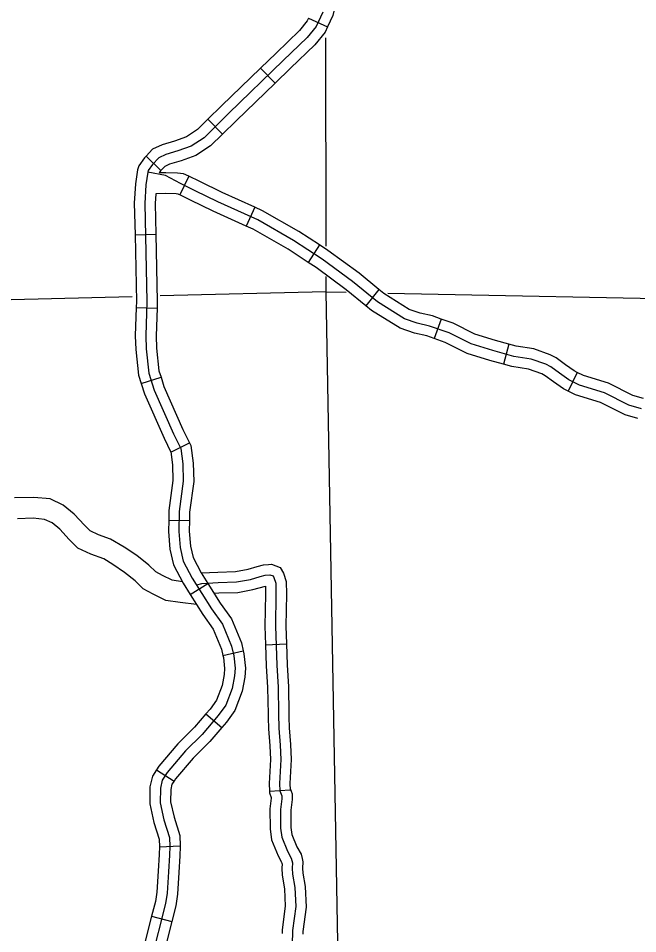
# Model space of a CAD drawing. Extents: x 1373862 to 1376999, y 1168398 to 1170455.
# Drawn here: x 1375410.3 to 1375499.6, y 1169230.9 to 1169362.9 of the extents above; entities that cross this region are included whole.
import ezdxf

# ---------------------------------------------------------------- set-up
doc = ezdxf.new("R2010")
doc.units = 0
for name, color, linetype in [('Level 32', 7, 'Continuous'), ('Level 45', 7, 'Continuous'), ('Level 46', 7, 'Continuous'), ('Level 5', 7, 'Continuous')]:
    doc.layers.add(name, color=color, linetype=linetype)

msp = doc.modelspace()

# ---------------------------------------------------------------- linework, layer by layer
at = {"layer": 'Level 32'}
for p, q in [((1375452.14, 1169362.87), (1375454.87, 1169361.62)), ((1375445.22, 1169355.69), (1375447.31, 1169353.54)), ((1375437.64, 1169348.32), (1375439.75, 1169346.18)), ((1375428.72, 1169343.01), (1375430.87, 1169340.92)), ((1375434.9, 1169340.11), (1375433.58, 1169337.42)), ((1375444.41, 1169335.63), (1375443.17, 1169332.89)), ((1375427.13, 1169331.66), (1375430.13, 1169331.72)), ((1375453.72, 1169330.19), (1375452.08, 1169327.68)), ((1375462.28, 1169323.75), (1375460.38, 1169321.43)), ((1375427.3, 1169321.18), (1375430.3, 1169321.08)), ((1375471.25, 1169319.5), (1375470.25, 1169316.68)), ((1375481.01, 1169315.88), (1375480.23, 1169312.98)), ((1375428.01, 1169310.2), (1375430.88, 1169311.1)), ((1375490.89, 1169311.8), (1375489.55, 1169309.11)), ((1375432.3, 1169300.31), (1375434.99, 1169301.64)), ((1375431.99, 1169290.51), (1375434.98, 1169290.47)), ((1375435.09, 1169279.79), (1375437.63, 1169281.39)), ((1375439.81, 1169270.99), (1375442.73, 1169271.68)), ((1375437.35, 1169262.56), (1375439.63, 1169260.61)), ((1375430.23, 1169254.52), (1375432.75, 1169252.89)), ((1375430.66, 1169243.41), (1375433.66, 1169243.56)), ((1375429.52, 1169233.4), (1375432.43, 1169232.65))]:
    msp.add_line(p, q, dxfattribs=at)
for points in [[(1375456.81, 1169372.42), (1375456.72, 1169371.39), (1375456.38, 1169366.47), (1375455.63, 1169363.27), (1375454.87, 1169361.62)], [(1375454.2, 1169363.77), (1375453.25, 1169361.69), (1375451.93, 1169360.08), (1375448.51, 1169356.78), (1375440.64, 1169349.17), (1375437.08, 1169345.65), (1375435.24, 1169344.43), (1375433.29, 1169343.74), (1375431.58, 1169343.24), (1375430.56, 1169342.75), (1375429.65, 1169341.81), (1375429.05, 1169340.94), (1375428.97, 1169340.69), (1375428.67, 1169338.86), (1375428.53, 1169336.17), (1375428.83, 1169322.04), (1375428.67, 1169317.1), (1375428.73, 1169315.22), (1375429.11, 1169311.71), (1375429.89, 1169309.24), (1375432.67, 1169302.96), (1375433.72, 1169300.82), (1375434.02, 1169298.61), (1375434.09, 1169296.15), (1375433.51, 1169291.77), (1375433.46, 1169288.89), (1375433.63, 1169286.55), (1375434.09, 1169284.61), (1375435.37, 1169282.16), (1375438.17, 1169277.72), (1375439.72, 1169275.53), (1375441.03, 1169272.34), (1375441.36, 1169270.95), (1375441.56, 1169269.14), (1375441.46, 1169268.06), (1375441.13, 1169266.24), (1375440.21, 1169263.81), (1375439.12, 1169262.32), (1375436.82, 1169259.62), (1375434.4, 1169257.22), (1375431.76, 1169254.13), (1375431.04, 1169253.01), (1375430.78, 1169251.86), (1375430.76, 1169249.74), (1375431.3, 1169247.27), (1375432.09, 1169244.77), (1375432.16, 1169243.45), (1375432.09, 1169242.2), (1375431.95, 1169239.79), (1375431.76, 1169236.72), (1375431.53, 1169235.21), (1375429.44, 1169227.05)], [(1375452.14, 1169362.87), (1375451.97, 1169362.49), (1375450.83, 1169361.09), (1375447.47, 1169357.86), (1375445.22, 1169355.69)], [(1375454.87, 1169361.62), (1375454.53, 1169360.89), (1375453.04, 1169359.06), (1375449.55, 1169355.7), (1375447.31, 1169353.54)], [(1375445.22, 1169355.69), (1375439.59, 1169350.24), (1375437.64, 1169348.32)], [(1375447.31, 1169353.54), (1375441.69, 1169348.1), (1375439.75, 1169346.18)], [(1375437.64, 1169348.32), (1375436.13, 1169346.82), (1375434.56, 1169345.78), (1375432.83, 1169345.16), (1375431.05, 1169344.64), (1375429.67, 1169343.98), (1375428.72, 1169343.01)], [(1375439.75, 1169346.18), (1375438.03, 1169344.48), (1375435.91, 1169343.07), (1375433.76, 1169342.31), (1375432.12, 1169341.83), (1375431.45, 1169341.51), (1375430.87, 1169340.92)], [(1375428.72, 1169343.01), (1375428.49, 1169342.77), (1375427.68, 1169341.6), (1375427.51, 1169341.04), (1375427.18, 1169339.02), (1375427.03, 1169336.19), (1375427.13, 1169331.66)], [(1375500.14, 1169306.56), (1375498.33, 1169307.08), (1375494.82, 1169308.86), (1375491.2, 1169309.97), (1375489.66, 1169310.74), (1375488.32, 1169311.69), (1375487.05, 1169312.62), (1375486.36, 1169312.98), (1375484.23, 1169313.73), (1375481.76, 1169314.12), (1375478.69, 1169314.95), (1375475.57, 1169315.94), (1375472.41, 1169317.5), (1375469.59, 1169318.5), (1375467.82, 1169318.89), (1375466, 1169319.54), (1375462.1, 1169321.97), (1375458.5, 1169324.91), (1375454.09, 1169328.16), (1375449.97, 1169330.85), (1375444.82, 1169333.8), (1375439.06, 1169336.4), (1375435.81, 1169338), (1375433.7, 1169339.03), (1375431.51, 1169340.21), (1375428.97, 1169340.69)], [(1375430.87, 1169340.92), (1375430.82, 1169340.86), (1375430.63, 1169340.59)], [(1375434.9, 1169340.11), (1375434.14, 1169340.45), (1375433.26, 1169340.54), (1375431.57, 1169340.6), (1375430.63, 1169340.59)], [(1375444.41, 1169335.63), (1375439.7, 1169337.75), (1375436.47, 1169339.34), (1375434.9, 1169340.11)], [(1375430.11, 1169337.58), (1375430.03, 1169336.15), (1375430.13, 1169331.72)], [(1375433.69, 1169337.37), (1375433.37, 1169337.51), (1375433.05, 1169337.54), (1375431.54, 1169337.6), (1375430.11, 1169337.58)], [(1375443.17, 1169332.89), (1375438.42, 1169335.04), (1375435.15, 1169336.65), (1375433.58, 1169337.42)], [(1375453.72, 1169330.19), (1375450.76, 1169332.13), (1375445.5, 1169335.13), (1375444.41, 1169335.63)], [(1375452.08, 1169327.68), (1375449.19, 1169329.57), (1375444.14, 1169332.46), (1375443.17, 1169332.89)], [(1375427.13, 1169331.66), (1375427.33, 1169322.05), (1375427.3, 1169321.18)], [(1375430.13, 1169331.72), (1375430.33, 1169322.03), (1375430.3, 1169321.08)], [(1375462.28, 1169323.75), (1375459.43, 1169326.1), (1375454.94, 1169329.4), (1375453.72, 1169330.19)], [(1375460.38, 1169321.43), (1375457.58, 1169323.73), (1375453.23, 1169326.93), (1375452.08, 1169327.68)], [(1375471.25, 1169319.5), (1375470, 1169319.95), (1375468.23, 1169320.33), (1375466.65, 1169320.9), (1375462.98, 1169323.19), (1375462.28, 1169323.75)], [(1375427.3, 1169321.18), (1375427.17, 1169317.1), (1375427.23, 1169315.11), (1375427.63, 1169311.41), (1375428.01, 1169310.2)], [(1375430.3, 1169321.08), (1375430.17, 1169317.1), (1375430.23, 1169315.32), (1375430.58, 1169312.02), (1375430.88, 1169311.1)], [(1375470.25, 1169316.68), (1375469.18, 1169317.06), (1375467.4, 1169317.45), (1375465.34, 1169318.18), (1375461.22, 1169320.74), (1375460.38, 1169321.43)], [(1375481.01, 1169315.88), (1375479.11, 1169316.39), (1375476.13, 1169317.34), (1375472.99, 1169318.89), (1375471.25, 1169319.5)], [(1375480.23, 1169312.98), (1375478.26, 1169313.51), (1375475, 1169314.55), (1375471.82, 1169316.12), (1375470.25, 1169316.68)], [(1375490.89, 1169311.8), (1375490.43, 1169312.03), (1375489.19, 1169312.91), (1375487.85, 1169313.89), (1375486.97, 1169314.36), (1375484.6, 1169315.19), (1375482.07, 1169315.59), (1375481.01, 1169315.88)], [(1375489.55, 1169309.11), (1375488.89, 1169309.45), (1375487.44, 1169310.47), (1375486.25, 1169311.34), (1375485.76, 1169311.6), (1375483.86, 1169312.27), (1375481.45, 1169312.65), (1375480.23, 1169312.98)], [(1375430.88, 1169311.1), (1375431.29, 1169309.77), (1375434.03, 1169303.6), (1375434.99, 1169301.64)], [(1375500.42, 1169308.04), (1375498.88, 1169308.48), (1375495.38, 1169310.25), (1375491.76, 1169311.36), (1375490.89, 1169311.8)], [(1375428.01, 1169310.2), (1375428.48, 1169308.71), (1375431.31, 1169302.33), (1375432.3, 1169300.31)], [(1375499.59, 1169305.16), (1375497.78, 1169305.68), (1375494.25, 1169307.46), (1375490.64, 1169308.57), (1375489.55, 1169309.11)], [(1375434.99, 1169301.64), (1375435.18, 1169301.26), (1375435.52, 1169298.73), (1375435.59, 1169296.07), (1375435, 1169291.66), (1375434.98, 1169290.47)], [(1375432.27, 1169300.38), (1375432.52, 1169298.49), (1375432.58, 1169296.23), (1375432.01, 1169291.88), (1375431.99, 1169290.51)], [(1375431.99, 1169290.51), (1375431.96, 1169288.85), (1375432.15, 1169286.32), (1375432.67, 1169284.08), (1375434.07, 1169281.41), (1375435.09, 1169279.79)], [(1375434.98, 1169290.47), (1375434.96, 1169288.93), (1375435.12, 1169286.77), (1375435.5, 1169285.14), (1375436.67, 1169282.91), (1375437.63, 1169281.39)], [(1375437.63, 1169281.39), (1375439.42, 1169278.55), (1375441.04, 1169276.26), (1375442.46, 1169272.8), (1375442.73, 1169271.68)], [(1375435.09, 1169279.79), (1375436.92, 1169276.89), (1375438.39, 1169274.81), (1375439.6, 1169271.88), (1375439.81, 1169270.99)], [(1375442.73, 1169271.68), (1375442.84, 1169271.21), (1375443.07, 1169269.16), (1375442.95, 1169267.85), (1375442.58, 1169265.84), (1375441.54, 1169263.08), (1375440.3, 1169261.39), (1375439.63, 1169260.61)], [(1375439.81, 1169270.99), (1375439.88, 1169270.7), (1375440.05, 1169269.13), (1375439.97, 1169268.26), (1375439.68, 1169266.65), (1375438.88, 1169264.53), (1375437.95, 1169263.25), (1375437.35, 1169262.56)], [(1375437.35, 1169262.56), (1375435.72, 1169260.64), (1375433.3, 1169258.24), (1375430.56, 1169255.02), (1375430.23, 1169254.52)], [(1375439.63, 1169260.61), (1375437.92, 1169258.6), (1375435.5, 1169256.2), (1375432.97, 1169253.23), (1375432.75, 1169252.89)], [(1375430.23, 1169254.52), (1375429.64, 1169253.59), (1375429.29, 1169252.03), (1375429.26, 1169249.59), (1375429.85, 1169246.89), (1375430.61, 1169244.5), (1375430.66, 1169243.41)], [(1375432.75, 1169252.89), (1375432.45, 1169252.42), (1375432.28, 1169251.68), (1375432.26, 1169249.9), (1375432.75, 1169247.66), (1375433.58, 1169245.04), (1375433.66, 1169243.56)], [(1375430.66, 1169243.45), (1375430.6, 1169242.29), (1375430.45, 1169239.88), (1375430.27, 1169236.87), (1375430.06, 1169235.51), (1375429.52, 1169233.4)], [(1375433.66, 1169243.56), (1375433.66, 1169243.45), (1375433.59, 1169242.11), (1375433.44, 1169239.7), (1375433.25, 1169236.56), (1375433, 1169234.91), (1375432.43, 1169232.65)], [(1375429.52, 1169233.4), (1375427.96, 1169227.3), (1375427.56, 1169222.98), (1375427.55, 1169222.78)], [(1375432.43, 1169232.65), (1375430.93, 1169226.79), (1375430.55, 1169222.73), (1375430.54, 1169222.57)]]:
    msp.add_lwpolyline(points, dxfattribs=at)
at = {"layer": 'Level 45'}
for p, q in [((1375445.95, 1169272.55), (1375448.95, 1169272.66)), ((1375446.52, 1169251.42), (1375449.51, 1169251.61))]:
    msp.add_line(p, q, dxfattribs=at)
for points in [[(1375436.69, 1169282.89), (1375439.08, 1169283.02), (1375441.61, 1169283.09), (1375443.42, 1169283.43), (1375444.75, 1169283.8), (1375445.64, 1169284.08), (1375446.36, 1169284.12)], [(1375446.36, 1169284.12), (1375446.79, 1169284.14), (1375448.05, 1169283.69), (1375448.54, 1169282.84), (1375448.92, 1169281.66), (1375448.95, 1169279.83), (1375448.86, 1169275.22), (1375448.95, 1169272.66)], [(1375436.03, 1169281.18), (1375436.77, 1169281.39), (1375439.14, 1169281.52), (1375441.77, 1169281.59), (1375443.77, 1169281.97), (1375445.18, 1169282.36), (1375445.91, 1169282.59), (1375446.57, 1169282.63), (1375447.03, 1169282.46), (1375447.16, 1169282.23), (1375447.42, 1169281.41), (1375447.45, 1169279.83), (1375447.36, 1169275.21), (1375447.55, 1169269.58), (1375447.75, 1169266.42), (1375447.82, 1169262.56), (1375447.85, 1169260.49), (1375448.05, 1169258.05), (1375448.15, 1169255.97), (1375447.95, 1169252.52), (1375448.01, 1169251.49), (1375448.28, 1169250.77), (1375448.28, 1169250.34), (1375448.08, 1169248.79), (1375448.11, 1169246.09), (1375448.28, 1169244.8), (1375449.1, 1169242.76), (1375449.66, 1169241.77), (1375449.83, 1169241.11), (1375449.79, 1169240.32), (1375449.83, 1169239.46), (1375450.15, 1169237.52), (1375450.29, 1169234.78), (1375449.83, 1169231.33), (1375449.79, 1169229.27)], [(1375438.52, 1169279.99), (1375439.2, 1169280.02), (1375441.93, 1169280.09), (1375444.11, 1169280.51), (1375445.93, 1169281.01)], [(1375445.93, 1169281.01), (1375445.95, 1169279.83), (1375445.86, 1169275.2), (1375445.95, 1169272.55)], [(1375445.95, 1169272.55), (1375446.05, 1169269.51), (1375446.25, 1169266.36), (1375446.32, 1169262.54), (1375446.32, 1169262.03)], [(1375448.95, 1169272.66), (1375449.05, 1169269.65), (1375449.25, 1169266.48), (1375449.32, 1169262.59), (1375449.32, 1169262.08)], [(1375446.32, 1169262.03), (1375446.35, 1169260.42), (1375446.55, 1169257.95), (1375446.64, 1169255.98), (1375446.45, 1169252.51), (1375446.52, 1169251.42)], [(1375449.32, 1169262.08), (1375449.35, 1169260.56), (1375449.54, 1169258.15), (1375449.65, 1169255.97), (1375449.45, 1169252.52), (1375449.51, 1169251.61)], [(1375449.5, 1169251.81), (1375449.78, 1169251.03), (1375449.78, 1169250.25), (1375449.58, 1169248.71), (1375449.61, 1169246.2), (1375449.74, 1169245.18), (1375450.45, 1169243.41), (1375451.07, 1169242.33), (1375451.22, 1169241.71)], [(1375446.52, 1169251.41), (1375446.53, 1169251.18), (1375446.78, 1169250.51), (1375446.78, 1169250.44), (1375446.58, 1169248.88), (1375446.61, 1169245.99), (1375446.81, 1169244.42), (1375447.75, 1169242.1), (1375448.25, 1169241.21), (1375448.31, 1169240.98)], [(1375451.22, 1169241.71), (1375451.33, 1169241.26), (1375451.29, 1169240.32), (1375451.32, 1169239.62), (1375451.65, 1169237.68), (1375451.79, 1169234.72), (1375451.32, 1169231.21), (1375451.32, 1169230.83)], [(1375448.31, 1169240.98), (1375448.32, 1169240.96), (1375448.29, 1169240.32), (1375448.33, 1169239.31), (1375448.66, 1169237.36), (1375448.78, 1169234.85), (1375448.33, 1169231.44), (1375448.32, 1169230.88)]]:
    msp.add_lwpolyline(points, dxfattribs=at)
at = {"layer": 'Level 46'}
for points in [[(1375433.96, 1169281.63), (1375432.48, 1169281.84), (1375431.1, 1169282.52), (1375430.11, 1169283.04), (1375429.14, 1169284), (1375427.4, 1169285.4), (1375425.58, 1169286.62), (1375423.62, 1169287.77), (1375421.89, 1169288.39), (1375420.65, 1169288.96), (1375419.83, 1169289.78), (1375418.36, 1169291.38), (1375416.78, 1169292.66), (1375414.9, 1169293.56), (1375412.55, 1169293.79), (1375409.78, 1169293.72)], [(1375436, 1169278.35), (1375433.63, 1169278.64), (1375431.58, 1169278.94), (1375429.74, 1169279.85), (1375428.32, 1169280.6), (1375427.14, 1169281.76), (1375425.62, 1169282.98), (1375423.94, 1169284.11), (1375422.64, 1169284.93), (1375420.76, 1169285.61), (1375418.91, 1169286.46), (1375417.66, 1169287.7), (1375416.3, 1169289.19), (1375415.17, 1169290.1), (1375414.08, 1169290.62), (1375412.44, 1169290.78), (1375410.18, 1169290.72)]]:
    msp.add_lwpolyline(points, dxfattribs=at)
at = {"layer": 'Level 5'}
for points in [[(1375454.58, 1169360.04), (1375454.63, 1169330)], [(1375454.64, 1169325.62), (1375454.64, 1169323.44)], [(1375454.64, 1169323.44), (1375430.76, 1169322.84)], [(1375454.64, 1169323.44), (1375457.57, 1169323.38)], [(1375454.64, 1169323.44), (1375456.48, 1169221.57)], [(1375463.56, 1169323.26), (1375560.52, 1169321.29)], [(1375426.72, 1169322.73), (1375349.17, 1169320.78)]]:
    msp.add_lwpolyline(points, dxfattribs=at)

doc.saveas('drawing.dxf')
